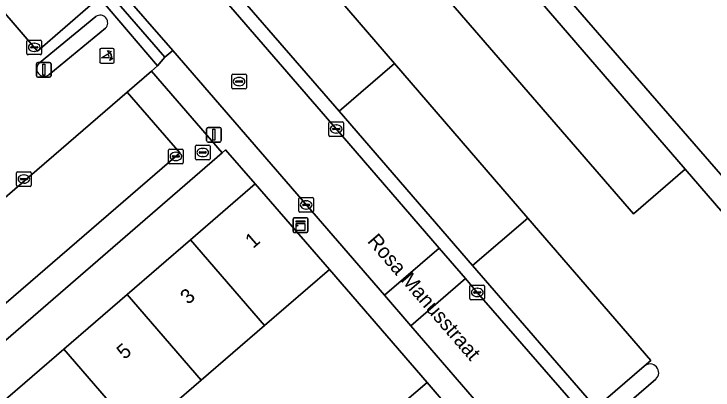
# Model space of a CAD drawing. Extents: x 160304 to 160955, y 383684 to 384161.
# Drawn here: x 160626.89 to 160674.59, y 384026.86 to 384052.53 of the extents above; entities that cross this region are included whole.
import ezdxf

# ---------------------------------------------------------------- set-up
doc = ezdxf.new("R2010")
doc.units = 0
for name, color, linetype in [('IMGEO_Brandkraan', 7, 'Continuous'), ('IMGEO_Erf', 7, 'Continuous'), ('IMGEO_Kast', 7, 'Continuous'), ('IMGEO_Kolk', 7, 'Continuous'), ('IMGEO_Lichtmast', 7, 'Continuous'), ('IMGEO_Muur', 7, 'Continuous'), ('IMGEO_Openbare_ruimte_label', 7, 'Continuous'), ('IMGEO_Pand', 7, 'Continuous'), ('IMGEO_Pand_nummerreeks', 7, 'Continuous'), ('IMGEO_Parkeervlak_open', 7, 'Continuous'), ('IMGEO_Poller', 7, 'Continuous'), ('IMGEO_Rijbaan_lokaal_open', 7, 'Continuous'), ('IMGEO_Rioolput', 7, 'Continuous'), ('IMGEO_Verkeerseiland_open', 7, 'Continuous'), ('IMGEO_Voetpad_open', 7, 'Continuous')]:
    doc.layers.add(name, color=color, linetype=linetype)

msp = doc.modelspace()

# ---------------------------------------------------------------- linework, layer by layer
at = {"layer": 'IMGEO_Brandkraan'}
for p, q in [((160639.266, 384042.652), (160639.266, 384043.504)), ((160639.341, 384043.578), (160640.193, 384043.578)), ((160640.267, 384043.504), (160640.267, 384042.652)), ((160639.525, 384043.072), (160639.525, 384043.084)), ((160639.963, 384043.035), (160639.565, 384043.035)), ((160639.568, 384043.121), (160639.966, 384043.121)), ((160639.754, 384043.358), (160639.779, 384043.358)), ((160640.009, 384043.084), (160640.009, 384043.072)), ((160640.193, 384042.578), (160639.341, 384042.578)), ((160639.777, 384042.798), (160639.752, 384042.798))]:
    msp.add_line(p, q, dxfattribs=at)
for points in [[(160639.266, 384042.652), (160639.266, 384043.504)], [(160639.341, 384043.578), (160640.193, 384043.578)], [(160640.267, 384043.504), (160640.267, 384042.652)], [(160640.193, 384042.578), (160639.341, 384042.578)]]:
    msp.add_lwpolyline(points, dxfattribs=at)
for centre, radius, start, end in [((160639.343, 384043.502), 0.0765, 91.552, 178.448), ((160639.343, 384043.502), 0.0765, 91.552, 178.448), ((160640.191, 384043.502), 0.0765, 1.552, 88.448), ((160640.191, 384043.502), 0.0765, 1.552, 88.448), ((160639.565, 384043.081), 0.0403, 85.8775, 175.7526), ((160639.562, 384043.071), 0.0366, 178.938, 274.7102), ((160639.966, 384043.078), 0.043, 264.8664, 352.4533), ((160639.97, 384043.083), 0.0386, 1.7309, 96.639), ((160639.343, 384042.654), 0.0765, 181.552, 268.448), ((160639.343, 384042.654), 0.0765, 181.552, 268.448), ((160640.191, 384042.654), 0.0765, 271.552, 358.448), ((160640.191, 384042.654), 0.0765, 271.552, 358.448)]:
    msp.add_arc(centre, radius, start, end, dxfattribs=at)
for centre, major_axis, ratio, start_param, end_param in [((160639.753, 384043.078), (-0.387, 0.002), 0.722429, 4.712389, 7.853982), ((160639.778, 384043.078), (-0.39, 0.002), 0.717154, 1.570796, 4.712389)]:
    msp.add_ellipse(centre, major_axis=major_axis, ratio=ratio, start_param=start_param, end_param=end_param, dxfattribs=at)
at = {"layer": 'IMGEO_Erf'}
msp.add_lwpolyline([(160606.643, 384013.229), (160608.608, 384010.922), (160613.017, 384014.733), (160617.334, 384018.464), (160621.652, 384022.196), (160625.969, 384025.927), (160630.287, 384029.658), (160634.604, 384033.39), (160638.922, 384037.122), (160643.346, 384040.945), (160641.322, 384043.252), (160641.094, 384043.055)], close=True, dxfattribs=at)
msp.add_lwpolyline([(160653.539, 384026.046), (160655.073, 384027.375), (160648.425, 384035.093), (160643.986, 384031.259), (160639.668, 384027.529), (160635.348, 384023.798)], dxfattribs=at)
at = {"layer": 'IMGEO_Kast'}
for p, q in [((160645.937, 384037.695), (160645.937, 384038.536)), ((160645.937, 384038.536), (160645.937, 384037.695)), ((160646.012, 384038.62), (160646.853, 384038.62)), ((160646.853, 384038.62), (160646.012, 384038.62)), ((160646.937, 384038.545), (160646.937, 384037.704)), ((160646.937, 384037.704), (160646.937, 384038.545)), ((160646.862, 384037.62), (160646.021, 384037.62)), ((160646.021, 384037.62), (160646.862, 384037.62))]:
    msp.add_line(p, q, dxfattribs=at)
for points in [[(160646.132, 384038.41), (160646.732, 384038.41), (160646.732, 384038.325), (160646.132, 384038.325), (160646.132, 384038.41)], [(160646.132, 384038.235), (160646.732, 384038.235), (160646.732, 384037.746), (160646.132, 384037.746), (160646.132, 384038.235)]]:
    msp.add_lwpolyline(points, dxfattribs=at)
msp.add_circle((160646.216, 384038.084), 0.0377, dxfattribs=at)
for centre, start, end in [((160646.015, 384038.542), 92.4484, 184.2845), ((160646.015, 384038.542), 92.4484, 184.2845), ((160646.859, 384038.542), 2.4484, 94.2845), ((160646.859, 384038.542), 2.4484, 94.2845), ((160646.015, 384037.698), 182.4484, 274.2845), ((160646.015, 384037.698), 182.4484, 274.2845), ((160646.859, 384037.698), 272.4484, 4.2845), ((160646.859, 384037.698), 272.4484, 4.2845)]:
    msp.add_arc(centre, 0.0779, start, end, dxfattribs=at)
at = {"layer": 'IMGEO_Kolk'}
for p, q in [((160627.771, 384049.83), (160627.771, 384050.682)), ((160627.846, 384050.756), (160628.698, 384050.756)), ((160628.772, 384050.682), (160628.772, 384049.83)), ((160628.03, 384050.25), (160628.03, 384050.262)), ((160628.468, 384050.213), (160628.07, 384050.213)), ((160628.073, 384050.299), (160628.471, 384050.299)), ((160628.259, 384050.536), (160628.284, 384050.536)), ((160628.514, 384050.262), (160628.514, 384050.25)), ((160628.698, 384049.756), (160627.846, 384049.756)), ((160628.282, 384049.976), (160628.257, 384049.976)), ((160648.373, 384044.254), (160648.373, 384045.106)), ((160648.448, 384045.18), (160649.3, 384045.18)), ((160648.861, 384044.96), (160648.886, 384044.96)), ((160649.374, 384045.106), (160649.374, 384044.254)), ((160648.632, 384044.674), (160648.632, 384044.686)), ((160649.07, 384044.637), (160648.672, 384044.637)), ((160648.675, 384044.723), (160649.073, 384044.723)), ((160648.884, 384044.4), (160648.859, 384044.4)), ((160649.116, 384044.686), (160649.116, 384044.674)), ((160649.3, 384044.18), (160648.448, 384044.18)), ((160637.44, 384042.385), (160637.44, 384043.237)), ((160637.515, 384043.311), (160638.367, 384043.311)), ((160637.928, 384043.091), (160637.953, 384043.091)), ((160638.441, 384043.237), (160638.441, 384042.385)), ((160637.699, 384042.805), (160637.699, 384042.817)), ((160638.137, 384042.768), (160637.739, 384042.768)), ((160637.742, 384042.854), (160638.14, 384042.854)), ((160637.951, 384042.531), (160637.926, 384042.531)), ((160638.183, 384042.817), (160638.183, 384042.805)), ((160638.367, 384042.311), (160637.515, 384042.311)), ((160627.061, 384040.838), (160627.061, 384041.69)), ((160627.136, 384041.764), (160627.988, 384041.764)), ((160627.549, 384041.544), (160627.574, 384041.544)), ((160628.062, 384041.69), (160628.062, 384040.838)), ((160627.32, 384041.258), (160627.32, 384041.27)), ((160627.758, 384041.221), (160627.36, 384041.221)), ((160627.363, 384041.307), (160627.761, 384041.307)), ((160627.804, 384041.27), (160627.804, 384041.258)), ((160627.988, 384040.764), (160627.136, 384040.764)), ((160627.572, 384040.984), (160627.547, 384040.984)), ((160646.324, 384039.073), (160646.324, 384039.925)), ((160646.399, 384039.999), (160647.251, 384039.999)), ((160646.812, 384039.779), (160646.837, 384039.779)), ((160647.325, 384039.925), (160647.325, 384039.073)), ((160646.583, 384039.493), (160646.583, 384039.505)), ((160647.021, 384039.456), (160646.623, 384039.456)), ((160646.626, 384039.542), (160647.024, 384039.542)), ((160646.835, 384039.219), (160646.81, 384039.219)), ((160647.067, 384039.505), (160647.067, 384039.493)), ((160647.251, 384038.999), (160646.399, 384038.999)), ((160658.002, 384033.099), (160658.002, 384033.951)), ((160658.077, 384034.025), (160658.929, 384034.025)), ((160659.003, 384033.951), (160659.003, 384033.099)), ((160658.261, 384033.519), (160658.261, 384033.531)), ((160658.699, 384033.482), (160658.301, 384033.482)), ((160658.304, 384033.568), (160658.702, 384033.568)), ((160658.49, 384033.805), (160658.515, 384033.805)), ((160658.745, 384033.531), (160658.745, 384033.519)), ((160658.929, 384033.025), (160658.077, 384033.025)), ((160658.513, 384033.245), (160658.488, 384033.245))]:
    msp.add_line(p, q, dxfattribs=at)
for points in [[(160627.771, 384049.83), (160627.771, 384050.682)], [(160627.846, 384050.756), (160628.698, 384050.756)], [(160628.772, 384050.682), (160628.772, 384049.83)], [(160628.698, 384049.756), (160627.846, 384049.756)], [(160648.373, 384044.254), (160648.373, 384045.106)], [(160648.448, 384045.18), (160649.3, 384045.18)], [(160649.374, 384045.106), (160649.374, 384044.254)], [(160649.3, 384044.18), (160648.448, 384044.18)], [(160637.44, 384042.385), (160637.44, 384043.237)], [(160637.515, 384043.311), (160638.367, 384043.311)], [(160638.441, 384043.237), (160638.441, 384042.385)], [(160638.367, 384042.311), (160637.515, 384042.311)], [(160627.061, 384040.838), (160627.061, 384041.69)], [(160627.136, 384041.764), (160627.988, 384041.764)], [(160628.062, 384041.69), (160628.062, 384040.838)], [(160627.988, 384040.764), (160627.136, 384040.764)], [(160646.324, 384039.073), (160646.324, 384039.925)], [(160646.399, 384039.999), (160647.251, 384039.999)], [(160647.325, 384039.925), (160647.325, 384039.073)], [(160647.251, 384038.999), (160646.399, 384038.999)], [(160658.002, 384033.099), (160658.002, 384033.951)], [(160658.077, 384034.025), (160658.929, 384034.025)], [(160659.003, 384033.951), (160659.003, 384033.099)], [(160658.929, 384033.025), (160658.077, 384033.025)]]:
    msp.add_lwpolyline(points, dxfattribs=at)
for centre, radius, start, end in [((160627.848, 384050.68), 0.0765, 91.552, 178.448), ((160627.848, 384050.68), 0.0765, 91.552, 178.448), ((160628.696, 384050.68), 0.0765, 1.552, 88.448), ((160628.696, 384050.68), 0.0765, 1.552, 88.448), ((160628.07, 384050.259), 0.0403, 85.8775, 175.7526), ((160628.067, 384050.249), 0.0366, 178.938, 274.7102), ((160628.471, 384050.256), 0.043, 264.8664, 352.4533), ((160628.475, 384050.261), 0.0386, 1.7309, 96.639), ((160627.848, 384049.832), 0.0765, 181.552, 268.448), ((160627.848, 384049.832), 0.0765, 181.552, 268.448), ((160628.696, 384049.832), 0.0765, 271.552, 358.448), ((160628.696, 384049.832), 0.0765, 271.552, 358.448), ((160648.45, 384045.104), 0.0765, 91.552, 178.448), ((160648.45, 384045.104), 0.0765, 91.552, 178.448), ((160649.298, 384045.104), 0.0765, 1.552, 88.448), ((160649.298, 384045.104), 0.0765, 1.552, 88.448), ((160648.672, 384044.683), 0.0403, 85.8775, 175.7526), ((160648.669, 384044.673), 0.0366, 178.938, 274.7102), ((160649.073, 384044.68), 0.043, 264.8664, 352.4533), ((160649.077, 384044.685), 0.0386, 1.7309, 96.639), ((160648.45, 384044.256), 0.0765, 181.552, 268.448), ((160648.45, 384044.256), 0.0765, 181.552, 268.448), ((160649.298, 384044.256), 0.0765, 271.552, 358.448), ((160649.298, 384044.256), 0.0765, 271.552, 358.448), ((160637.517, 384043.235), 0.0765, 91.552, 178.448), ((160637.517, 384043.235), 0.0765, 91.552, 178.448), ((160638.365, 384043.235), 0.0765, 1.552, 88.448), ((160638.365, 384043.235), 0.0765, 1.552, 88.448), ((160637.739, 384042.814), 0.0403, 85.8775, 175.7526), ((160637.736, 384042.804), 0.0366, 178.938, 274.7102), ((160638.14, 384042.811), 0.043, 264.8664, 352.4533), ((160638.144, 384042.816), 0.0386, 1.7309, 96.639), ((160637.517, 384042.387), 0.0765, 181.552, 268.448), ((160637.517, 384042.387), 0.0765, 181.552, 268.448), ((160638.365, 384042.387), 0.0765, 271.552, 358.448), ((160638.365, 384042.387), 0.0765, 271.552, 358.448), ((160627.138, 384041.688), 0.0765, 91.552, 178.448), ((160627.138, 384041.688), 0.0765, 91.552, 178.448), ((160627.986, 384041.688), 0.0765, 1.552, 88.448), ((160627.986, 384041.688), 0.0765, 1.552, 88.448), ((160627.36, 384041.267), 0.0403, 85.8775, 175.7526), ((160627.357, 384041.257), 0.0366, 178.938, 274.7102), ((160627.761, 384041.264), 0.043, 264.8664, 352.4533), ((160627.765, 384041.269), 0.0386, 1.7309, 96.639), ((160627.138, 384040.84), 0.0765, 181.552, 268.448), ((160627.138, 384040.84), 0.0765, 181.552, 268.448), ((160627.986, 384040.84), 0.0765, 271.552, 358.448), ((160627.986, 384040.84), 0.0765, 271.552, 358.448), ((160646.401, 384039.923), 0.0765, 91.552, 178.448), ((160646.401, 384039.923), 0.0765, 91.552, 178.448), ((160647.249, 384039.923), 0.0765, 1.552, 88.448), ((160647.249, 384039.923), 0.0765, 1.552, 88.448), ((160646.623, 384039.502), 0.0403, 85.8775, 175.7526), ((160646.62, 384039.492), 0.0366, 178.938, 274.7102), ((160647.024, 384039.499), 0.043, 264.8664, 352.4533), ((160647.028, 384039.504), 0.0386, 1.7309, 96.639), ((160646.401, 384039.075), 0.0765, 181.552, 268.448), ((160646.401, 384039.075), 0.0765, 181.552, 268.448), ((160647.249, 384039.075), 0.0765, 271.552, 358.448), ((160647.249, 384039.075), 0.0765, 271.552, 358.448), ((160658.079, 384033.949), 0.0765, 91.552, 178.448), ((160658.079, 384033.949), 0.0765, 91.552, 178.448), ((160658.927, 384033.949), 0.0765, 1.552, 88.448), ((160658.927, 384033.949), 0.0765, 1.552, 88.448), ((160658.301, 384033.528), 0.0403, 85.8775, 175.7526), ((160658.298, 384033.518), 0.0366, 178.938, 274.7102), ((160658.702, 384033.525), 0.043, 264.8664, 352.4533), ((160658.706, 384033.53), 0.0386, 1.7309, 96.639), ((160658.079, 384033.101), 0.0765, 181.552, 268.448), ((160658.079, 384033.101), 0.0765, 181.552, 268.448), ((160658.927, 384033.101), 0.0765, 271.552, 358.448), ((160658.927, 384033.101), 0.0765, 271.552, 358.448)]:
    msp.add_arc(centre, radius, start, end, dxfattribs=at)
for centre, major_axis, ratio, start_param, end_param in [((160628.258, 384050.256), (-0.387, 0.002), 0.722429, 4.712389, 7.853982), ((160628.283, 384050.256), (-0.39, 0.002), 0.717154, 1.570796, 4.712389), ((160648.86, 384044.68), (-0.387, 0.002), 0.722429, 4.712389, 7.853982), ((160648.885, 384044.68), (-0.39, 0.002), 0.717154, 1.570796, 4.712389), ((160637.927, 384042.811), (-0.387, 0.002), 0.722429, 4.712389, 7.853982), ((160637.952, 384042.811), (-0.39, 0.002), 0.717154, 1.570796, 4.712389), ((160627.548, 384041.264), (-0.387, 0.002), 0.722429, 4.712389, 7.853982), ((160627.573, 384041.264), (-0.39, 0.002), 0.717154, 1.570796, 4.712389), ((160646.811, 384039.499), (-0.387, 0.002), 0.722429, 4.712389, 7.853982), ((160646.836, 384039.499), (-0.39, 0.002), 0.717154, 1.570796, 4.712389), ((160658.489, 384033.525), (-0.387, 0.002), 0.722429, 4.712389, 7.853982), ((160658.514, 384033.525), (-0.39, 0.002), 0.717154, 1.570796, 4.712389)]:
    msp.add_ellipse(centre, major_axis=major_axis, ratio=ratio, start_param=start_param, end_param=end_param, dxfattribs=at)
at = {"layer": 'IMGEO_Lichtmast'}
for p, q in [((160628.525, 384049.221), (160629.315, 384049.221)), ((160629.315, 384049.221), (160628.525, 384049.221)), ((160628.425, 384048.321), (160628.425, 384049.121)), ((160628.425, 384049.121), (160628.425, 384048.321)), ((160629.415, 384049.121), (160629.415, 384048.321)), ((160629.415, 384048.321), (160629.415, 384049.121)), ((160629.315, 384048.221), (160628.525, 384048.221)), ((160628.525, 384048.221), (160629.315, 384048.221)), ((160640.032, 384043.886), (160640.032, 384044.686)), ((160640.032, 384044.686), (160640.032, 384043.886)), ((160640.132, 384044.786), (160640.922, 384044.786)), ((160640.922, 384044.786), (160640.132, 384044.786)), ((160641.022, 384044.686), (160641.022, 384043.886)), ((160641.022, 384043.886), (160641.022, 384044.686)), ((160640.922, 384043.786), (160640.132, 384043.786)), ((160640.132, 384043.786), (160640.922, 384043.786))]:
    msp.add_line(p, q, dxfattribs=at)
for points in [[(160628.845, 384049.096), (160628.995, 384049.096), (160628.995, 384048.346), (160628.845, 384048.346), (160628.845, 384049.096)], [(160640.452, 384044.661), (160640.602, 384044.661), (160640.602, 384043.911), (160640.452, 384043.911), (160640.452, 384044.661)]]:
    msp.add_lwpolyline(points, dxfattribs=at)
for centre, start, end in [((160628.525, 384049.121), 90, 180), ((160628.525, 384049.121), 90, 180), ((160629.315, 384049.121), 0, 90), ((160629.315, 384049.121), 360, 90), ((160628.525, 384048.321), 180, 270), ((160628.525, 384048.321), 180, 270), ((160629.315, 384048.321), 270, 0), ((160629.315, 384048.321), 270, 0), ((160640.132, 384044.686), 90, 180), ((160640.132, 384044.686), 90, 180), ((160640.922, 384044.686), 0, 90), ((160640.922, 384044.686), 360, 90), ((160640.132, 384043.886), 180, 270), ((160640.132, 384043.886), 180, 270), ((160640.922, 384043.886), 270, 0), ((160640.922, 384043.886), 270, 0)]:
    msp.add_arc(centre, 0.1, start, end, dxfattribs=at)
at = {"layer": 'IMGEO_Muur'}
msp.add_lwpolyline([(160655.073, 384027.375), (160648.425, 384035.093)], dxfattribs=at)
at = {"layer": 'IMGEO_Pand'}
msp.add_lwpolyline([(160651.874, 384068.387), (160679.439, 384036.595), (160681.157, 384038.082), (160682.256, 384036.811), (160684.762, 384036.447), (160686.188, 384037.334), (160687.392, 384035.398), (160690.89, 384037.575), (160695.582, 384040.495), (160694.629, 384042.042), (160711.18, 384052.269)], dxfattribs=at)
for points in [[(160649.083, 384045.896), (160658.183, 384035.368), (160661.943, 384038.589), (160652.863, 384049.158)], [(160643.986, 384031.259), (160648.425, 384035.093), (160643.346, 384040.945), (160638.922, 384037.122)], [(160639.668, 384027.529), (160643.986, 384031.259), (160638.922, 384037.122), (160634.604, 384033.39)], [(160630.287, 384029.658), (160635.348, 384023.798), (160639.668, 384027.529), (160634.604, 384033.39)], [(160630.287, 384029.658), (160625.969, 384025.927), (160631.03, 384020.069), (160635.348, 384023.798)], [(160655.073, 384027.375), (160653.539, 384026.046), (160655.896, 384023.324), (160656.051, 384023.458), (160657.43, 384024.653)]]:
    msp.add_lwpolyline(points, close=True, dxfattribs=at)
at = {"layer": 'IMGEO_Parkeervlak_open'}
for points in [[(160650.741, 384067.411), (160647.166, 384064.33), (160669.159, 384038.895), (160672.68, 384041.948)], [(160620.836, 384058.904), (160628.493, 384049.996), (160632.26, 384053.264), (160624.569, 384062.136)], [(160642.933, 384060.683), (160642.785, 384060.555), (160644.351, 384058.733), (160641.089, 384055.931), (160639.525, 384057.751), (160639.112, 384058.226), (160638.722, 384057.851), (160649.083, 384045.896), (160652.863, 384049.158)], [(160634.608, 384047.193), (160603.596, 384020.412), (160607.2, 384016.252), (160610.374, 384019.018), (160637, 384041.998), (160638.212, 384043.045)], [(160661.943, 384038.589), (160658.183, 384035.368), (160666.583, 384025.637), (160669.895, 384028.495), (160670.343, 384028.886)]]:
    msp.add_lwpolyline(points, close=True, dxfattribs=at)
at = {"layer": 'IMGEO_Poller'}
for p, q in [((160632.734, 384050.079), (160632.734, 384049.272)), ((160632.734, 384050.079), (160632.734, 384049.272)), ((160633.636, 384050.174), (160632.828, 384050.174)), ((160633.636, 384050.174), (160632.828, 384050.174)), ((160633.73, 384049.272), (160633.73, 384050.079)), ((160633.73, 384049.272), (160633.73, 384050.079)), ((160632.828, 384049.177), (160633.636, 384049.177)), ((160632.828, 384049.177), (160633.636, 384049.177))]:
    msp.add_line(p, q, dxfattribs=at)
for points in [[(160633.369, 384049.53), (160632.856, 384049.53), (160633.286, 384049.805)], [(160633.413, 384049.903), (160633.401, 384049.83), (160633.276, 384050.035)], [(160633.276, 384050.035), (160633.507, 384049.969), (160633.436, 384049.937)], [(160633.429, 384049.358), (160633.495, 384049.589), (160633.525, 384049.521)], [(160633.561, 384049.494), (160633.633, 384049.483), (160633.429, 384049.358)]]:
    msp.add_lwpolyline(points, dxfattribs=at)
for centre, radius, start, end in [((160632.828, 384050.079), 0.0946, 90, 180), ((160632.828, 384050.079), 0.0946, 90, 180), ((160633.636, 384050.079), 0.0946, 0, 90), ((160633.636, 384050.079), 0.0946, 0, 90), ((160633.041, 384049.58), 0.332, 351.3247, 42.4854), ((160633.055, 384049.59), 0.476, 351.7527, 41.1691), ((160633.055, 384049.59), 0.516, 349.3569, 42.2912), ((160632.828, 384049.272), 0.0946, 180, 270), ((160632.828, 384049.272), 0.0946, 180, 270), ((160633.636, 384049.272), 0.0946, 270, 0), ((160633.636, 384049.272), 0.0946, 270, 0)]:
    msp.add_arc(centre, radius, start, end, dxfattribs=at)
at = {"layer": 'IMGEO_Rijbaan_lokaal_open'}
for points in [[(160621.567, 384068.708), (160633.798, 384054.563), (160637.716, 384050.033), (160652.158, 384033.331), (160655.889, 384036.556), (160648.87, 384044.696), (160638.02, 384057.244), (160636.048, 384059.616), (160627.723, 384069.248)], [(160647.166, 384064.33), (160645.85, 384063.196), (160642.933, 384060.683), (160652.863, 384049.158), (160661.943, 384038.589), (160670.343, 384028.886), (160669.895, 384028.495)], [(160673.55, 384025.158), (160673.561, 384025.168), (160678.751, 384019.173), (160692.299, 384027.507), (160688.256, 384034.009), (160682.556, 384030.486), (160672.68, 384041.948), (160669.159, 384038.895), (160647.166, 384064.33)], [(160628.625, 384049.195), (160632.474, 384052.352)], [(160633.126, 384051.566), (160629.269, 384048.385)], [(160688.132, 383999.685), (160687.658, 384000), (160687.129, 384000.428), (160686.548, 384001.032), (160677.923, 384011.231), (160669.173, 384021.297), (160669.327, 384022.462), (160667.365, 384024.732), (160666.113, 384024.749), (160658.5, 384033.527), (160657.69, 384034.466), (160653.963, 384031.243), (160659.582, 384024.746), (160680.98, 384000), (160689.25, 383990.436)], [(160670.673, 384027.595), (160667.365, 384024.732), (160669.327, 384022.462), (160672.638, 384025.328)]]:
    msp.add_lwpolyline(points, dxfattribs=at)
for points in [[(160595.714, 384021.542), (160599.686, 384016.979), (160600.092, 384017.336), (160603.596, 384020.412), (160634.608, 384047.193), (160636.264, 384048.635), (160636.67, 384048.99), (160632.725, 384053.668), (160632.26, 384053.264), (160628.493, 384049.996), (160620.836, 384058.904), (160616.388, 384055.055), (160624.041, 384046.086), (160616.426, 384039.467), (160608.699, 384048.399), (160604.299, 384044.59), (160611.963, 384035.646), (160604.4, 384029.102), (160596.702, 384038.014), (160592.185, 384034.105), (160599.923, 384025.18), (160596.146, 384021.889)], [(160653.963, 384031.243), (160657.69, 384034.466), (160655.889, 384036.556), (160652.158, 384033.331)]]:
    msp.add_lwpolyline(points, close=True, dxfattribs=at)
for centre, radius, start, end in [((160632.771, 384051.935), 0.512, 313.8899, 125.4627), ((160628.954, 384048.795), 0.517, 129.4461, 307.5276), ((160670.284, 384028.045), 0.595, 310.8416, 130.8416)]:
    msp.add_arc(centre, radius, start, end, dxfattribs=at)
at = {"layer": 'IMGEO_Rioolput'}
for p, q in [((160641.746, 384047.493), (160641.746, 384048.345)), ((160641.821, 384048.419), (160642.673, 384048.419)), ((160642.234, 384048.199), (160642.259, 384048.199)), ((160642.747, 384048.345), (160642.747, 384047.493)), ((160642.005, 384047.913), (160642.005, 384047.925)), ((160642.443, 384047.876), (160642.045, 384047.876)), ((160642.048, 384047.962), (160642.446, 384047.962)), ((160642.489, 384047.925), (160642.489, 384047.913)), ((160642.673, 384047.419), (160641.821, 384047.419)), ((160642.257, 384047.639), (160642.232, 384047.639))]:
    msp.add_line(p, q, dxfattribs=at)
for points in [[(160641.746, 384047.493), (160641.746, 384048.345)], [(160641.821, 384048.419), (160642.673, 384048.419)], [(160642.747, 384048.345), (160642.747, 384047.493)], [(160642.673, 384047.419), (160641.821, 384047.419)]]:
    msp.add_lwpolyline(points, dxfattribs=at)
for centre, radius, start, end in [((160641.823, 384048.343), 0.0765, 91.552, 178.448), ((160641.823, 384048.343), 0.0765, 91.552, 178.448), ((160642.671, 384048.343), 0.0765, 1.552, 88.448), ((160642.671, 384048.343), 0.0765, 1.552, 88.448), ((160642.045, 384047.922), 0.0403, 85.8775, 175.7526), ((160642.042, 384047.912), 0.0366, 178.938, 274.7102), ((160642.446, 384047.919), 0.043, 264.8664, 352.4533), ((160642.45, 384047.924), 0.0386, 1.7309, 96.639), ((160641.823, 384047.495), 0.0765, 181.552, 268.448), ((160641.823, 384047.495), 0.0765, 181.552, 268.448), ((160642.671, 384047.495), 0.0765, 271.552, 358.448), ((160642.671, 384047.495), 0.0765, 271.552, 358.448)]:
    msp.add_arc(centre, radius, start, end, dxfattribs=at)
for centre, major_axis, ratio, start_param, end_param in [((160642.233, 384047.919), (-0.387, 0.002), 0.722429, 4.712389, 7.853982), ((160642.258, 384047.919), (-0.39, 0.002), 0.717154, 1.570796, 4.712389)]:
    msp.add_ellipse(centre, major_axis=major_axis, ratio=ratio, start_param=start_param, end_param=end_param, dxfattribs=at)
at = {"layer": 'IMGEO_Verkeerseiland_open'}
for points in [[(160632.474, 384052.352), (160628.625, 384049.195)], [(160629.269, 384048.385), (160633.126, 384051.566)]]:
    msp.add_lwpolyline(points, dxfattribs=at)
for centre, radius, start, end in [((160632.771, 384051.935), 0.512, 313.8899, 125.4627), ((160628.954, 384048.795), 0.517, 129.4461, 307.5276)]:
    msp.add_arc(centre, radius, start, end, dxfattribs=at)
at = {"layer": 'IMGEO_Voetpad_open'}
for points in [[(160624.569, 384062.136), (160632.26, 384053.264), (160632.725, 384053.668), (160636.67, 384048.99), (160637.187, 384049.576), (160633.269, 384054.107), (160633.798, 384054.563), (160621.567, 384068.708)], [(160659.582, 384024.746), (160653.963, 384031.243), (160652.158, 384033.331), (160637.716, 384050.033), (160637.187, 384049.576), (160636.67, 384048.99), (160636.264, 384048.635), (160641.094, 384043.055), (160641.322, 384043.252), (160643.346, 384040.945), (160648.425, 384035.093), (160655.073, 384027.375), (160657.43, 384024.653)], [(160669.895, 384028.495), (160666.583, 384025.637), (160667.365, 384024.732), (160670.673, 384027.595)]]:
    msp.add_lwpolyline(points, dxfattribs=at)
for points in [[(160691.762, 384036.175), (160690.89, 384037.575), (160687.392, 384035.398), (160686.188, 384037.334), (160684.762, 384036.447), (160682.256, 384036.811), (160681.157, 384038.082), (160679.439, 384036.595), (160651.874, 384068.387), (160650.741, 384067.411), (160672.68, 384041.948), (160682.556, 384030.486), (160688.256, 384034.009)], [(160649.083, 384045.896), (160638.722, 384057.851), (160639.112, 384058.226), (160638.265, 384059.201), (160637.108, 384060.567), (160636.048, 384059.616), (160638.02, 384057.244), (160648.87, 384044.696), (160655.889, 384036.556), (160657.69, 384034.466), (160658.5, 384033.527), (160666.113, 384024.749), (160667.365, 384024.732), (160666.583, 384025.637), (160658.183, 384035.368)], [(160633.798, 384054.563), (160633.269, 384054.107), (160637.187, 384049.576), (160637.716, 384050.033)], [(160641.094, 384043.055), (160636.264, 384048.635), (160634.608, 384047.193), (160638.212, 384043.045), (160637, 384041.998), (160610.374, 384019.018), (160607.2, 384016.252), (160606.643, 384013.229)]]:
    msp.add_lwpolyline(points, close=True, dxfattribs=at)
msp.add_arc((160670.284, 384028.045), 0.595, 310.8416, 130.8416, dxfattribs=at)

# ---------------------------------------------------------------- texts
at = {"layer": 'IMGEO_Openbare_ruimte_label'}
msp.add_text('Rosa Manusstraat', height=1, rotation=310.8624, dxfattribs=at).set_placement((160650.951, 384036.996))
at = {"layer": 'IMGEO_Pand_nummerreeks'}
for s, p in [('1', (160643.197, 384036.481)), ('3', (160638.769, 384032.654)), ('5', (160634.427, 384028.901))]:
    msp.add_text(s, height=1, rotation=40.8359, dxfattribs=at).set_placement(p)

doc.saveas('drawing.dxf')
